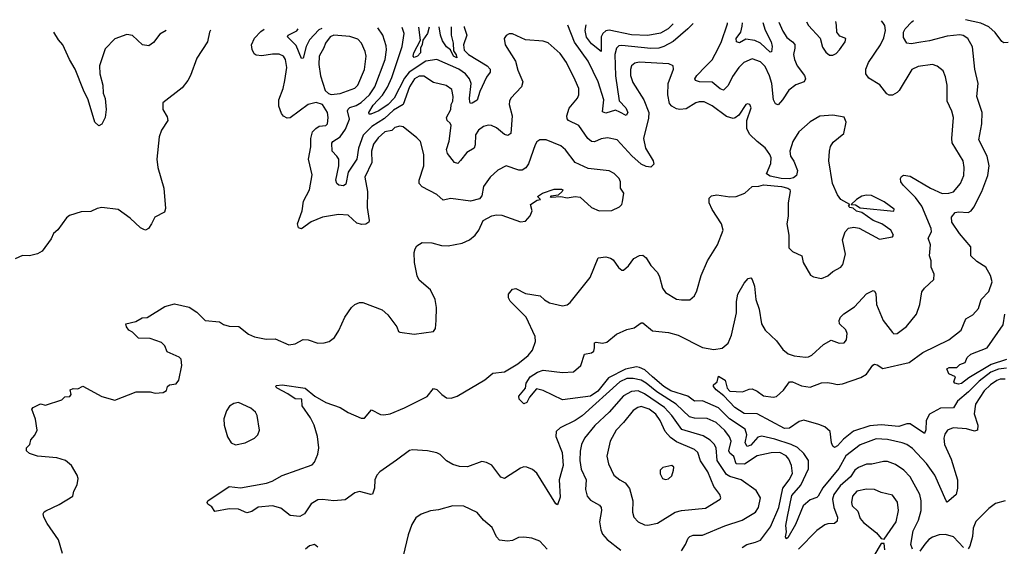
# Model space of a CAD drawing. Extents: x 1771496 to 1971148, y 471553 to 643630.
# Tile 303 of 656: x 1815644 to 1821760, y 639393 to 642662. Entities that reach past the tile are written whole.
import ezdxf

# ---------------------------------------------------------------- set-up
doc = ezdxf.new("R2010")
doc.units = 0

msp = doc.modelspace()

# ---------------------------------------------------------------- linework, layer by layer
at = {"layer": '0CON10XD'}
for points in [[(1818404.8, 642619), (1818405.6, 642615.6), (1818421.1, 642565), (1818400.9, 642505), (1818405, 642472.9), (1818432.8, 642445), (1818547.5, 642375), (1818566.2, 642355), (1818566.4, 642335), (1818544.1, 642305.9), (1818501.9, 642215), (1818485, 642162.5), (1818453.6, 642143.6), (1818445, 642141.2), (1818439.4, 642149.4), (1818437.3, 642175), (1818449.1, 642265), (1818438.4, 642295), (1818413.8, 642325), (1818371.1, 642355), (1818235, 642415.5), (1818167.5, 642405), (1818063, 642335), (1818035, 642298.5), (1817969.2, 642175), (1817932.6, 642135), (1817875, 642096.2), (1817825, 642075.6), (1817815.8, 642075.8), (1817812.9, 642085), (1817838.7, 642131.3), (1817896.9, 642193.1), (1817928, 642242), (1817956.5, 642303.5), (1818019.4, 642495), (1818031.2, 642575), (1818020.5, 642613.8)], [(1818323.3, 642617.9), (1818323.8, 642565), (1818337.3, 642515), (1818338.1, 642468.1), (1818355, 642442.9), (1818358.6, 642425), (1818339.7, 642435), (1818319.4, 642475), (1818295, 642492.8), (1818270.2, 642530.2), (1818258.8, 642565), (1818250.5, 642616.9)], [(1819827, 642638.4), (1819795.2, 642604.8), (1819703.2, 642526.8), (1819645, 642494.3), (1819615, 642484.8), (1819565, 642482.4), (1819385, 642501.9), (1819365, 642499), (1819350.8, 642485), (1819340, 642445), (1819345, 642313.8), (1819368.2, 642158.2), (1819408.8, 642115), (1819421.3, 642085), (1819412.1, 642067.9), (1819372, 642088), (1819345, 642099.6), (1819285, 642082.5), (1819265, 642088.8), (1819272.7, 642165), (1819238.1, 642275), (1819176.2, 642405), (1819091.2, 642521.2), (1819049.7, 642627.8)], [(1819704.1, 642636.8), (1819672, 642605), (1819625, 642577), (1819545, 642563.3), (1819445, 642568.4), (1819305, 642596.9), (1819285, 642592.7), (1819266.4, 642575), (1819256.2, 642555), (1819255, 642463.8), (1819195, 642512.1), (1819165, 642553.3), (1819157, 642595), (1819163, 642629.4)], [(1820358.7, 642645.7), (1820385, 642591.4), (1820410.2, 642550.2), (1820445.6, 642525), (1820458.3, 642508.3), (1820460, 642485), (1820450, 642445), (1820456.2, 642415), (1820473.8, 642375), (1820518.5, 642315), (1820525.6, 642294.4), (1820518, 642275), (1820465, 642257.3), (1820422.2, 642225), (1820383.3, 642165), (1820355, 642134.2), (1820339.3, 642139.3), (1820326.4, 642165), (1820316.1, 642265), (1820302.6, 642312.6), (1820275, 642371.5), (1820245, 642401.1), (1820195, 642418.2), (1820143.1, 642395), (1820110.9, 642365), (1820071.3, 642308.7), (1820045, 642253.1), (1820015, 642224.5), (1819995, 642233.1), (1819945, 642274), (1819866.8, 642276.8), (1819842, 642285), (1819838.6, 642295), (1819849.5, 642315), (1819905, 642370.4), (1819945, 642413.3), (1819965, 642448.1), (1820000.6, 642519.4), (1820040, 642635), (1820040.3, 642641.3)], [(1821775, 640499.6), (1821725, 640493.2), (1821677.7, 640475), (1821605, 640418.8), (1821538.3, 640351.7), (1821468.7, 640295), (1821445, 640251.9), (1821365, 640249.6), (1821296.3, 640213.7), (1821275.4, 640175), (1821273.7, 640116.3), (1821265, 640094.3), (1821175, 640152.9), (1821155, 640153.2), (1821105, 640137.5), (1820995, 640147.1), (1820925, 640141.7), (1820823.1, 640106.9), (1820762.1, 640057.9), (1820725, 640016.2), (1820705, 640007.1), (1820695, 640013.8), (1820687.1, 640035), (1820679.5, 640105), (1820645, 640134.5), (1820608.9, 640148.9), (1820514.3, 640175.7), (1820485, 640167.1), (1820425, 640126.9), (1820395, 640123.9), (1820225, 640214.6), (1820145, 640216.9), (1820085.5, 640255), (1820018.1, 640328.1), (1819970.8, 640365), (1819954, 640385), (1819953.3, 640395), (1819976.7, 640415), (1819985, 640448.8), (1820025.6, 640425), (1820038.6, 640375), (1820055, 640357.1), (1820135, 640352.1), (1820175, 640368), (1820195, 640369.6), (1820225, 640356.4), (1820265, 640326.1), (1820325, 640318.2), (1820346.2, 640323.8), (1820388.3, 640361.7), (1820425.7, 640414.3), (1820445, 640413.1), (1820500.1, 640390.1), (1820555, 640381.6), (1820625, 640407.3), (1820665, 640409.5), (1820697.1, 640402.9), (1820723.1, 640396.9), (1820755, 640401.3), (1820869.9, 640440.1), (1820905, 640462.2), (1820942.9, 640517.1), (1820955, 640522.9), (1820970.3, 640520.3), (1821005, 640495.8), (1821170, 640535), (1821255, 640595.4), (1821415, 640675.5), (1821491.5, 640735), (1821520.8, 640805), (1821565, 640830.8), (1821600.9, 640869.1), (1821616.9, 640925), (1821663.3, 640975), (1821685.8, 641035), (1821675, 641074.3), (1821646, 641125), (1821590.7, 641160.7), (1821551.5, 641195), (1821552.2, 641252.2), (1821481.5, 641335), (1821434.6, 641405), (1821433.1, 641436.9), (1821456, 641465), (1821475, 641469.6), (1821535, 641465.6), (1821553.9, 641476.1), (1821571.9, 641498.1), (1821621.8, 641595), (1821657.3, 641695), (1821666.9, 641755), (1821653.1, 641815), (1821602.7, 641915), (1821621.8, 642015), (1821623.2, 642085), (1821590.4, 642185), (1821598.8, 642265), (1821577.1, 642355), (1821562.6, 642492.6), (1821534.7, 642544.7), (1821505, 642562.9), (1821485, 642566.9), (1821405, 642560.3), (1821295, 642529.6), (1821242.2, 642522.2), (1821182.1, 642512.1), (1821155.5, 642515.5), (1821135, 642550.8), (1821134, 642585), (1821144.3, 642605.7), (1821185, 642649.2), (1821195.3, 642657.1)], [(1820259.9, 642644.3), (1820275, 642596.2), (1820312.8, 642525), (1820318.4, 642495), (1820315, 642461.2), (1820305, 642460.5), (1820245, 642516), (1820211.6, 642531.6), (1820155, 642541.4), (1820115, 642518.1), (1820096.7, 642525), (1820093.8, 642545), (1820123, 642585), (1820132.3, 642622.3), (1820133.5, 642642.6)], [(1820531.7, 642648), (1820545, 642625.8), (1820616.6, 642546.6), (1820631.9, 642491.9), (1820650.9, 642460.9), (1820675, 642441.2), (1820695, 642441.2), (1820715, 642452), (1820737.1, 642475), (1820772, 642525), (1820776.2, 642545), (1820739.2, 642559.2), (1820720, 642585), (1820718.2, 642628.2), (1820713.2, 642650.5)], [(1821405.7, 642255), (1821395, 642307.5), (1821380, 642345), (1821343.4, 642373.4), (1821315, 642382.9), (1821225, 642371.1), (1821185, 642352.9), (1821107.4, 642222.6), (1821095, 642208.9), (1821065, 642193.1), (1821045, 642192.9), (1821030.7, 642200.7), (1820986.6, 642256.6), (1820918.3, 642298.3), (1820900.8, 642325), (1820900.6, 642355), (1820916.5, 642395), (1820990.9, 642505), (1821011.1, 642548.9), (1821023.1, 642595), (1821019.1, 642625), (1821006.5, 642645), (1820996.5, 642654.4)], [(1821785, 642520), (1821757.7, 642517.7), (1821745, 642526.2), (1821703, 642583), (1821665, 642618), (1821615, 642640.5), (1821518.4, 642661.5)], [(1816829.7, 642597.6), (1816823.8, 642585), (1816810, 642525), (1816745, 642423.8), (1816705.7, 642315), (1816689.2, 642285), (1816652.1, 642237.9), (1816533.8, 642145), (1816533.8, 642105), (1816559.5, 642059.5), (1816563.3, 642035), (1816524.3, 641975.7), (1816510, 641935), (1816495.7, 641795), (1816501.1, 641745), (1816540, 641615), (1816550.5, 641489.5), (1816542.5, 641467.5), (1816483.8, 641435), (1816462, 641395), (1816444.1, 641365.9), (1816425, 641356.2), (1816415, 641358.8), (1816395, 641370), (1816330.6, 641430.6), (1816255, 641484), (1816155, 641496), (1816125, 641490), (1816085, 641471.2), (1816025, 641468.8), (1815952.7, 641447.3), (1815935, 641432.5), (1815881.7, 641358.3), (1815853.8, 641335), (1815838.8, 641301.2), (1815784.1, 641225.9), (1815755, 641209.2), (1815705, 641196.2), (1815661.7, 641198.3), (1815615, 641177.5)], [(1815909.5, 639349.5), (1815885, 639432.5), (1815813.8, 639535), (1815793.8, 639575), (1815790, 639595), (1815795, 639607.5), (1815806, 639614), (1815888.3, 639651.7), (1815973.3, 639705), (1815980, 639735), (1816001.2, 639775), (1816006.2, 639815), (1816001.2, 639835), (1815966.2, 639895), (1815927.5, 639925), (1815875, 639942), (1815755, 639953.3), (1815705, 639970), (1815686.7, 639985), (1815686.7, 640005), (1815706.7, 640025), (1815713.3, 640055), (1815737.3, 640082.7), (1815752, 640115), (1815742.3, 640182.3), (1815720, 640245), (1815727.5, 640255), (1815773, 640277), (1815805, 640270), (1815905, 640302.9), (1815925, 640321.2), (1815955, 640322.5), (1815963.8, 640335), (1815957.5, 640365), (1815975, 640372.5), (1816005, 640370), (1816035, 640386.2), (1816155, 640323.3), (1816235, 640300), (1816368.3, 640351.7), (1816455, 640352.5), (1816485, 640343.3), (1816535, 640347.5), (1816555, 640360), (1816562.5, 640385), (1816573.6, 640396.4), (1816615, 640402.5), (1816632.5, 640425), (1816651.2, 640515), (1816646.2, 640555), (1816635, 640568), (1816560, 640600), (1816545, 640636.7), (1816525, 640658), (1816455, 640682.5), (1816382.5, 640685), (1816345, 640722.5), (1816322.5, 640735), (1816306.4, 640756.4), (1816303.3, 640775), (1816365, 640788.8), (1816405, 640811.2), (1816435, 640813.3), (1816545, 640881.2), (1816605, 640898), (1816697, 640877), (1816745, 640846), (1816795, 640794), (1816885.8, 640785.8), (1816910.5, 640770.5), (1816945, 640760), (1817005, 640758), (1817065, 640709.2), (1817103, 640693), (1817175, 640679.5), (1817230.3, 640680.3), (1817315, 640644.2), (1817355, 640650), (1817405, 640676), (1817435, 640674), (1817495, 640654.2), (1817534.4, 640655.6), (1817566.7, 640665), (1817600.3, 640689.7), (1817627.2, 640732.8), (1817662.9, 640815), (1817704.4, 640875.6), (1817725, 640893.8), (1817755, 640906), (1817775.8, 640905.8), (1817895, 640861.2), (1817930.5, 640830.5), (1817986.7, 640755), (1817997, 640727), (1818005, 640722.5), (1818095, 640710.8), (1818213.6, 640726.4), (1818226.2, 640745), (1818230, 640795), (1818232.9, 640875), (1818224.3, 640925), (1818195, 640984), (1818125, 641044), (1818112.6, 641072.6), (1818097.1, 641155), (1818094.3, 641215.7), (1818101.2, 641238.8), (1818111.7, 641258.3), (1818145, 641278.8), (1818205, 641277.5), (1818265, 641260), (1818305, 641258.6), (1818392.5, 641275), (1818438.8, 641295), (1818473.8, 641325), (1818496.2, 641355), (1818523.3, 641415), (1818577.5, 641445), (1818605, 641450.8), (1818638.3, 641448.3), (1818755, 641408), (1818785, 641411.2), (1818815.8, 641444.2), (1818828, 641475), (1818817.5, 641515), (1818858.3, 641541.7), (1818880, 641545), (1818860, 641565), (1818892.5, 641585), (1818965, 641610), (1819010, 641610), (1819017.5, 641605), (1819013.8, 641595), (1818988.3, 641571.7), (1818945, 641566.7), (1818940, 641565), (1818945, 641560), (1819005, 641564.4), (1819045, 641556.7), (1819095, 641563.8), (1819125, 641560.6), (1819195, 641495.8), (1819244.4, 641474.4), (1819322.1, 641477.9), (1819369.7, 641500.3), (1819384, 641515), (1819389.3, 641530.7), (1819396.9, 641585), (1819376.1, 641616.1), (1819376.2, 641655), (1819368, 641675), (1819336.9, 641706.9), (1819305, 641722.7), (1819175, 641738.8), (1819094.5, 641774.5), (1819034.6, 641854.6), (1819005, 641878.5), (1818915, 641916.9), (1818875, 641915.7), (1818856.4, 641903.6), (1818845.5, 641885), (1818805, 641766.7), (1818788.1, 641741.9), (1818765, 641728.6), (1818745, 641727.1), (1818665.9, 641754.1), (1818615, 641728.6), (1818566.6, 641683.4), (1818524.5, 641625.5), (1818515, 641567.5), (1818501.2, 641548.8), (1818445, 641534.4), (1818321.3, 641551.3), (1818275, 641541.1), (1818235.8, 641575.8), (1818145, 641623.8), (1818125.5, 641645), (1818125.4, 641665), (1818154.1, 641755), (1818155.4, 641825), (1818132.9, 641905), (1818111.7, 641928.3), (1818025, 641997.1), (1818005, 642001.8), (1817975, 641991.5), (1817955.3, 641974.7), (1817913.1, 641965), (1817871, 641929), (1817841.4, 641888.6), (1817830, 641845), (1817830.8, 641775), (1817788.6, 641685), (1817805.4, 641595), (1817802.1, 641495), (1817815.7, 641415), (1817812.5, 641405), (1817795, 641393.5), (1817769.5, 641389.5), (1817738.6, 641398.6), (1817685, 641448.1), (1817625, 641452.9), (1817525, 641436.7), (1817455, 641406.2), (1817395, 641363.1), (1817375, 641370), (1817370, 641395), (1817398.2, 641475), (1817407.7, 641535), (1817444.5, 641605), (1817461.7, 641698.3), (1817438.9, 641795), (1817452.5, 641872.5), (1817451.5, 641925), (1817462.2, 641965), (1817483.3, 641986.7), (1817505, 642001.8), (1817545, 642005.7), (1817555, 642014.3), (1817559.4, 642055), (1817555, 642086.2), (1817524.4, 642134.4), (1817485, 642147.1), (1817435, 642134.4), (1817325, 642051.9), (1817305, 642051.1), (1817283, 642063), (1817269.8, 642079.8), (1817254.5, 642125), (1817254.6, 642165), (1817281.5, 642235), (1817291.1, 642285), (1817303.2, 642365), (1817295.2, 642415.2), (1817281.8, 642435), (1817255, 642448.2), (1817215, 642448.6), (1817148.1, 642438.1), (1817112.1, 642442.1), (1817099.4, 642449.4), (1817087.3, 642477.3), (1817084.5, 642505), (1817102.6, 642547.4), (1817141.8, 642588.2), (1817162.2, 642602.1)], [(1816554, 642593.8), (1816515, 642570.8), (1816475, 642520), (1816445, 642499.2), (1816406.6, 642506.6), (1816345, 642564.2), (1816309.5, 642570.5), (1816235, 642542), (1816175, 642480), (1816138.5, 642375), (1816141.4, 642325), (1816161, 642255), (1816163.1, 642205), (1816175, 642172.5), (1816181.1, 642105), (1816175.6, 642054.4), (1816155, 642013.3), (1816135, 642003.8), (1816110.8, 642025), (1816070, 642165), (1816039.3, 642225), (1815988.2, 642355), (1815952.9, 642415), (1815912.5, 642505), (1815885, 642535.9), (1815855, 642584.3)], [(1817176.7, 639785), (1817213, 639797), (1817275, 639832.2), (1817460.2, 639899.8), (1817475, 639916.2), (1817495.7, 639965), (1817503.1, 640005), (1817494.3, 640075), (1817472.2, 640145), (1817450.2, 640190.2), (1817399.1, 640265), (1817395.5, 640305.5), (1817355, 640308.8), (1817310.4, 640340.4), (1817243.3, 640375), (1817233.3, 640385), (1817239.3, 640390.7), (1817275, 640395.6), (1817417.5, 640375), (1817478, 640325), (1817546.2, 640285), (1817635.6, 640255.6), (1817685, 640224.2), (1817765, 640188), (1817785, 640188.8), (1817829.3, 640240.7), (1817885, 640211.4), (1817905, 640208.6), (1817945, 640215.8), (1818035, 640253.3), (1818175, 640323.1), (1818215, 640372.5), (1818235, 640366.9), (1818265.6, 640335), (1818295.3, 640315.3), (1818325, 640313.5), (1818361.4, 640325), (1818533.9, 640426.1), (1818582.1, 640467.9), (1818655, 640476.2), (1818738.1, 640525), (1818802.6, 640577.4), (1818828.6, 640611.4), (1818847.8, 640665), (1818846.7, 640695), (1818790, 640815), (1818690.8, 640915), (1818680.8, 640935), (1818681.2, 640958.8), (1818705, 640988.8), (1818725, 640994.2), (1818785, 640962.1), (1818877.1, 640947.1), (1818903.3, 640923.3), (1818935, 640904.5), (1819015, 640885.8), (1819045, 640892), (1819064.3, 640905.7), (1819187.8, 641062.2), (1819236.4, 641183.6), (1819285, 641188.8), (1819315, 641182), (1819330.3, 641170.3), (1819363, 641123), (1819385, 641107.5), (1819395, 641107.5), (1819425, 641133.8), (1819459.7, 641180.3), (1819495, 641197.1), (1819515, 641200), (1819535, 641184), (1819565, 641136), (1819605, 641092), (1819618.1, 641065), (1819636.9, 640995), (1819655, 640967.5), (1819725, 640927.5), (1819755, 640922), (1819806.4, 640923.6), (1819835, 640947.5), (1819850.8, 640979.2), (1819877.1, 641075), (1819915.6, 641165), (1819978.6, 641265), (1820013.1, 641355), (1820003.1, 641395), (1819945, 641484.2), (1819927.1, 641525), (1819926, 641554), (1819941.7, 641568.3), (1819975, 641574.3), (1820055, 641561.4), (1820095, 641564.4), (1820148, 641585), (1820195, 641626.9), (1820235, 641628.4), (1820265, 641636.8), (1820376.4, 641626.4), (1820415.4, 641615.4), (1820427.4, 641607.4), (1820430.8, 641595), (1820417.8, 641525), (1820417.4, 641442.6), (1820410, 641395), (1820421.4, 641325), (1820421.2, 641245), (1820445, 641223.3), (1820502.5, 641195), (1820510, 641155), (1820556.1, 641076.1), (1820575, 641066.2), (1820625, 641056.2), (1820665, 641072), (1820695, 641099.2), (1820744.5, 641125.5), (1820757.9, 641142.1), (1820774, 641206), (1820755.8, 641295), (1820772, 641345), (1820791.7, 641368.3), (1820825, 641374.3), (1820858.3, 641368.3), (1820985, 641298.9), (1821065, 641313.3), (1821071.2, 641325), (1821055, 641355.4), (1820999.6, 641395), (1820944.8, 641414.8), (1820875, 641465.7), (1820843.1, 641473.1), (1820821.2, 641491.2), (1820800, 641495), (1820792.5, 641505), (1820800, 641515), (1820745.8, 641545.8), (1820724.2, 641574.2), (1820692.9, 641645), (1820670, 641785), (1820674.2, 641845.8), (1820681.2, 641875), (1820697.7, 641902.3), (1820763.3, 641955), (1820777.5, 642025), (1820765, 642057.5), (1820695, 642068.8), (1820615, 642063.8), (1820555, 642026.7), (1820483.8, 641965), (1820446, 641905), (1820428, 641845), (1820431.2, 641815), (1820453.6, 641783.6), (1820476.7, 641725), (1820470, 641695), (1820450.5, 641679.5), (1820425, 641673.1), (1820375, 641675.7), (1820305, 641689.5), (1820282.5, 641705), (1820310.9, 641769.1), (1820311.1, 641805), (1820303.5, 641825), (1820275.3, 641865.3), (1820224.7, 641904.7), (1820179.8, 641949.8), (1820160.5, 641985), (1820161.9, 642035), (1820188.6, 642115), (1820180, 642135), (1820165, 642140), (1820155, 642136), (1820110.2, 642069.8), (1820088.5, 642051.5), (1820075, 642047.9), (1820035, 642061.1), (1819945, 642127.7), (1819895, 642150.9), (1819865, 642151.8), (1819845, 642145.5), (1819785, 642108.2), (1819745, 642104.4), (1819725, 642108.6), (1819695, 642124.2), (1819680.5, 642140.5), (1819670.9, 642195), (1819672.3, 642265), (1819704.5, 642355), (1819702.5, 642375), (1819676.8, 642386.8), (1819491.7, 642398.3), (1819465, 642392.5), (1819445.2, 642374.8), (1819437.8, 642352.2), (1819437.5, 642315), (1819451.7, 642271.7), (1819521.1, 642165), (1819551.1, 642085), (1819549.7, 642050.3), (1819518.2, 641925), (1819532.2, 641865), (1819580, 641785), (1819582.5, 641765), (1819565, 641745.8), (1819535, 641749.5), (1819505, 641765.5), (1819446.8, 641816.8), (1819355, 641915.7), (1819295, 641928.5), (1819255, 641921.8), (1819215, 641903.9), (1819195, 641906), (1819173.5, 641923.5), (1819118.1, 642005), (1819052.5, 642035), (1819045.3, 642045.3), (1819043.7, 642065), (1819057, 642113), (1819108.6, 642175), (1819118.1, 642195), (1819117.5, 642235), (1819095.3, 642285.3), (1819041.5, 642395), (1819001.7, 642451.7), (1818927, 642517), (1818895, 642527.9), (1818785, 642537.5), (1818705, 642574), (1818685, 642573.8), (1818665.9, 642564.1), (1818653.8, 642545), (1818659.2, 642505), (1818724.5, 642405), (1818737.8, 642347.8), (1818769.4, 642275), (1818761.9, 642245), (1818694.6, 642175.4), (1818686.9, 642155), (1818684.5, 642135), (1818703.1, 642065), (1818694.6, 641955.4), (1818676.2, 641943.8), (1818655, 641949.6), (1818605, 641991.2), (1818575, 642005.4), (1818555, 642006.9), (1818525, 641997.7), (1818494.5, 641975.5), (1818475, 641947.1), (1818473.8, 641885), (1818467.8, 641865), (1818422.1, 641837.9), (1818382.2, 641787.8), (1818365, 641769.1), (1818345, 641774.5), (1818302, 641832), (1818296.2, 641855), (1818312.1, 641907.9), (1818323.8, 642005), (1818318.6, 642018.6), (1818299.5, 642035), (1818294.5, 642055), (1818321.5, 642105), (1818323.6, 642135), (1818335.3, 642155), (1818337.3, 642185), (1818328, 642228), (1818293.8, 642253.8), (1818215, 642271.2), (1818155, 642310.9), (1818125, 642312), (1818096.1, 642295), (1818065, 642245.4), (1818025.5, 642134.5), (1817965, 642100.9), (1817910.9, 642049.1), (1817830.5, 641999.5), (1817777.8, 641945), (1817748.6, 641865), (1817738.8, 641795), (1817684.8, 641715), (1817669.2, 641640.8), (1817655, 641629.5), (1817626, 641635), (1817613.6, 641645), (1817608.2, 641665), (1817625.7, 641755), (1817625.3, 641795), (1817614.7, 641814.7), (1817584.7, 641844.7), (1817582.2, 641895), (1817588.2, 641905), (1817635, 641934), (1817667.1, 641982.9), (1817691.6, 642045), (1817680.8, 642095), (1817683.6, 642106.4), (1817695, 642117), (1817735, 642128.2), (1817765, 642146.9), (1817816.5, 642195), (1817851, 642245), (1817913.2, 642415), (1817922.8, 642475), (1817919.8, 642499.8), (1817900, 642565), (1817868.8, 642611.7)], [(1817519.7, 642607), (1817502.3, 642597.7), (1817444.2, 642535.8), (1817423.6, 642495), (1817405, 642423.8), (1817395, 642420), (1817361, 642501), (1817307.5, 642555), (1817312.5, 642565), (1817365, 642592.8), (1817373.3, 642605)], [(1817578, 642198), (1817635, 642203.4), (1817725, 642237.5), (1817743.8, 642255), (1817785, 642352), (1817795.4, 642435), (1817789.2, 642465), (1817767.3, 642515), (1817745, 642540), (1817695, 642557.3), (1817595, 642564.8), (1817573.1, 642555), (1817543.8, 642516.2), (1817533.9, 642486.1), (1817503.5, 642435), (1817503.1, 642383.1), (1817512.5, 642312.5), (1817542.1, 642222.1), (1817562.7, 642202.7), (1817578, 642198)], [(1818188.4, 642616.1), (1818176.4, 642575), (1818147.5, 642535), (1818145, 642507.5), (1818134, 642485), (1818133.9, 642455), (1818115, 642434.8), (1818095, 642427.1), (1818088.9, 642435), (1818091.3, 642455), (1818134.4, 642535), (1818124.1, 642615.2)], [(1821765, 640429.8), (1821735, 640430.8), (1821715, 640423.1), (1821674, 640395), (1821635, 640357.5), (1821581.6, 640275), (1821573.3, 640215), (1821595.3, 640145), (1821594.4, 640115), (1821575, 640108.7), (1821525, 640121.6), (1821442.3, 640127.7), (1821408.1, 640115), (1821390.6, 640089.4), (1821384.1, 640065), (1821388.3, 640025), (1821431.2, 639935), (1821469.3, 639805), (1821470, 639755), (1821461.4, 639715), (1821416, 639675), (1821405, 639666.7), (1821398.8, 639675), (1821329.4, 639835), (1821277, 639907), (1821190.3, 640000.3), (1821155, 640025.5), (1821126.4, 640036.4), (1821035, 640056.7), (1820965, 640059.8), (1820865, 640023.6), (1820775.4, 639955), (1820733, 639877), (1820633.2, 639756.8), (1820604.8, 639705.2), (1820595, 639695.5), (1820555, 639682), (1820510.8, 639645), (1820462.3, 639527.7), (1820415, 639446.7), (1820405, 639440), (1820401.7, 639451.7), (1820407.9, 639482.1), (1820402.9, 639522.9), (1820412.6, 639577.4), (1820441.2, 639708.8), (1820496.6, 639773.4), (1820544, 639875), (1820543.8, 639925), (1820515, 639968.4), (1820475.7, 640005.7), (1820436.2, 640025), (1820335, 640059), (1820255, 640077.6), (1820228.8, 640071.2), (1820185, 640020.2), (1820162.8, 640012.8), (1820150.3, 640035), (1820161.5, 640085), (1820150.6, 640120.6), (1820053.4, 640183.4), (1819985, 640253.4), (1819885, 640295.7), (1819835, 640294), (1819795, 640325.8), (1819688.5, 640358.5), (1819645, 640384.8), (1819574.3, 640445), (1819527.8, 640487.8), (1819495, 640503.9), (1819475, 640506.9), (1819406.4, 640493.6), (1819301, 640439), (1819235, 640355.6), (1819189.6, 640325), (1819015, 640302.1), (1818895, 640360.8), (1818855, 640370), (1818810.5, 640319.5), (1818795, 640286.2), (1818775, 640277.5), (1818745.9, 640305.9), (1818744, 640325), (1818785.6, 640374.4), (1818789.1, 640405), (1818815.4, 640445), (1818860.5, 640475), (1818895, 640485.8), (1819015, 640471.2), (1819083.2, 640476.8), (1819130, 640515), (1819153.3, 640585), (1819195, 640594.3), (1819210, 640605), (1819215.5, 640624.5), (1819213.8, 640656.2), (1819225, 640661.1), (1819265, 640653.8), (1819290.5, 640659.5), (1819351, 640709), (1819415, 640738), (1819460, 640750), (1819505, 640780.8), (1819515, 640780.8), (1819575, 640730.6), (1819675, 640719.4), (1819734.6, 640704.6), (1819885, 640626.9), (1819955.5, 640614.5), (1820007.8, 640622.2), (1820045.4, 640654.6), (1820066.2, 640703.8), (1820097.7, 640842.3), (1820097.7, 640912.3), (1820105, 640957.5), (1820143.9, 641026.1), (1820170, 641055), (1820185, 641060), (1820195, 641050), (1820208.6, 641008.6), (1820217.1, 640925), (1820237.1, 640865), (1820252.6, 640775), (1820275, 640735.5), (1820345, 640668.8), (1820385, 640614.6), (1820418.3, 640588.3), (1820455, 640575.3), (1820525, 640567.8), (1820545, 640569.4), (1820565, 640579.4), (1820638.1, 640645), (1820685, 640672.9), (1820735, 640654.3), (1820765, 640656.2), (1820780.8, 640675), (1820784.3, 640715), (1820775, 640737.5), (1820737.1, 640775), (1820734.4, 640795), (1820743.1, 640815), (1820763.1, 640836.9), (1820829.5, 640880.5), (1820905, 640959.2), (1820945, 640980), (1820955, 640976.7), (1820962.5, 640962.5), (1820966.4, 640895), (1821007.5, 640795), (1821065, 640720.8), (1821075, 640712.9), (1821095, 640714.3), (1821152.7, 640757.3), (1821215.8, 640835), (1821235.5, 640894.5), (1821247.5, 640972.5), (1821265, 640996.2), (1821321.7, 641048.3), (1821325, 641082.5), (1821305.6, 641125), (1821305.6, 641165), (1821295.7, 641195), (1821302.1, 641265), (1821287.1, 641305), (1821307.8, 641345), (1821305.5, 641365), (1821247.2, 641505), (1821209, 641559), (1821132.3, 641635), (1821118.2, 641655), (1821114.6, 641675), (1821120.9, 641689.1), (1821133.9, 641696.1), (1821175, 641690.2), (1821301.1, 641615), (1821375, 641582.5), (1821415.3, 641584.7), (1821445, 641593.6), (1821487.9, 641645), (1821509.2, 641695), (1821511.8, 641745), (1821504.5, 641785), (1821437, 641897), (1821433.6, 641925), (1821444.4, 642055), (1821435, 642093.3), (1821405.6, 642155), (1821405.7, 642255)], [(1821075, 641472.9), (1821075.8, 641485), (1821015, 641531.9), (1820935, 641571.4), (1820905, 641572.9), (1820874.6, 641565.4), (1820841.2, 641545), (1820810, 641515), (1820835, 641512.5), (1820864.2, 641494.2), (1821075, 641472.9)], [(1821775, 640552.9), (1821679, 640521), (1821541, 640439), (1821495, 640404.6), (1821475, 640400), (1821452.5, 640405), (1821447.5, 640415), (1821457.5, 640445), (1821415, 640463.8), (1821402.5, 640495), (1821417.3, 640502.7), (1821465, 640502), (1821485, 640520.8), (1821517.5, 640535), (1821528.8, 640565), (1821553.3, 640585), (1821654.4, 640625.6), (1821752.4, 640767.6), (1821764.4, 640835)], [(1820132, 639385), (1820160, 639405), (1820215, 639418.2), (1820245, 639432.2), (1820308.8, 639515), (1820360.6, 639635), (1820385.5, 639754.5), (1820423.8, 639805), (1820445.3, 639845), (1820439.3, 639895), (1820422, 639935), (1820406, 639955), (1820365, 639975.2), (1820312.8, 639972.8), (1820225, 639954.7), (1820146, 639904), (1820095.5, 639905), (1820080.8, 639950.8), (1820055, 639971.5), (1820049, 639985), (1820063.5, 640045), (1820053.4, 640073.4), (1820025, 640112.5), (1819971.2, 640161.2), (1819915, 640185.8), (1819835, 640188.4), (1819805, 640196.4), (1819721.6, 640275), (1819601.1, 640351.1), (1819535, 640404.8), (1819503.6, 640423.6), (1819455.2, 640434.8), (1819415, 640433.7), (1819372, 640415), (1819137.8, 640202.2), (1819095, 640174.2), (1819000.7, 640129.3), (1818977.1, 640105), (1818974.7, 640075), (1819014.5, 639974.5), (1819019, 639895), (1818995.5, 639805.5), (1819002.3, 639697.7), (1818985, 639650), (1818975, 639657.5), (1818856.9, 639846.9), (1818829.7, 639869.7), (1818795, 639884.2), (1818775, 639886), (1818755, 639879.2), (1818655, 639814.2), (1818633, 639823), (1818577, 639897), (1818544.1, 639914.1), (1818515, 639919.2), (1818425, 639887.1), (1818375, 639888.6), (1818335, 639901.4), (1818295, 639924.3), (1818255, 639962), (1818235, 639972.5), (1818176.2, 639986.2), (1818085, 639991.8), (1818065, 639987.7), (1817985, 639928.8), (1817881.9, 639855), (1817862.5, 639835), (1817850, 639805), (1817848.1, 639755), (1817835, 639716.7), (1817825, 639713.8), (1817755, 639734), (1817725.8, 639724.2), (1817665, 639681.4), (1817595, 639675.6), (1817525, 639684.4), (1817495, 639681.4), (1817453.9, 639656.1), (1817412.9, 639595), (1817385, 639578.6), (1817325, 639584), (1817265, 639629.2), (1817215, 639644.4), (1817125, 639636), (1817085, 639610), (1817055, 639600), (1817003.9, 639623.9), (1816945, 639626), (1816855, 639610), (1816837.7, 639637.7), (1816813.3, 639655), (1816808.8, 639665), (1816813.3, 639675), (1816944.6, 639765.4), (1817015, 639755.6), (1817176.7, 639785)], [(1819754.3, 639365), (1819780.8, 639405), (1819795.5, 639444.5), (1819806.2, 639455), (1819828.5, 639461.5), (1819885, 639461.8), (1820025, 639520), (1820132, 639555), (1820214.3, 639605), (1820234.4, 639635), (1820246.4, 639695), (1820219.6, 639739.6), (1820125.6, 639805), (1820055, 639827.3), (1820035, 639839.1), (1819976.7, 639925), (1819970.5, 640005), (1819957.9, 640027.9), (1819932.8, 640052.8), (1819889.6, 640079.6), (1819757.6, 640117.6), (1819695.2, 640205), (1819648.5, 640255), (1819525, 640340.2), (1819485, 640357.5), (1819445, 640353.9), (1819395, 640326.4), (1819305.3, 640225), (1819216, 640144), (1819153.5, 640065), (1819134.7, 640025.3), (1819125.4, 639984.6), (1819122.5, 639925), (1819131.5, 639871.5), (1819163.6, 639805), (1819159.5, 639745), (1819170, 639705), (1819189.2, 639679.2), (1819245, 639648.5), (1819255.5, 639635), (1819257.5, 639615), (1819245.6, 639545), (1819253.6, 639495), (1819265, 639468), (1819292.9, 639435), (1819379.2, 639369.2)], [(1816985, 640024), (1817045, 640036.2), (1817102.5, 640065), (1817123.3, 640085), (1817133.3, 640115), (1817120, 640205), (1817108.8, 640225), (1817079.7, 640249.7), (1817003.9, 640286.1), (1816975, 640280), (1816947.3, 640262.7), (1816928, 640235), (1816912.5, 640185), (1816914.2, 640145), (1816935, 640072.5), (1816956.7, 640035), (1816985, 640024)], [(1819545, 639524.4), (1819605, 639537.8), (1819715, 639605.4), (1819755, 639616.2), (1819905, 639630.5), (1819996, 639685), (1820000, 639695), (1819994.2, 639715), (1819955, 639764.2), (1819918.5, 639855), (1819874.1, 639924.1), (1819856.8, 639975), (1819835, 639993.3), (1819725, 640040.8), (1819687.7, 640067.7), (1819652.9, 640105), (1819621.9, 640175), (1819595, 640213.3), (1819555, 640243.6), (1819505, 640260.3), (1819484.8, 640255.2), (1819454.4, 640235.6), (1819395, 640162.1), (1819348.2, 640115), (1819312.9, 640045), (1819291.8, 639951.8), (1819301.5, 639905), (1819335.7, 639835), (1819372, 639805), (1819405, 639788.1), (1819431.9, 639751.9), (1819451.8, 639675), (1819450.5, 639605), (1819458.6, 639575), (1819485.4, 639545.4), (1819525, 639526.9), (1819545, 639524.4)], [(1819655, 639807.5), (1819675, 639812.9), (1819695, 639831.2), (1819705.8, 639865.8), (1819707.5, 639885), (1819695, 639894), (1819638.6, 639881.4), (1819622.5, 639865), (1819622.1, 639842.1), (1819636.2, 639815), (1819655, 639807.5)], [(1821189.1, 639375), (1821179.1, 639405), (1821195, 639489.2), (1821227.3, 639555), (1821243.2, 639615), (1821243.6, 639676.4), (1821236.2, 639715), (1821176.2, 639825), (1821136.2, 639866.2), (1821085, 639900.9), (1821035, 639918.8), (1821010.8, 639919.2), (1820937.9, 639902.1), (1820905, 639902.1), (1820855, 639882), (1820832.2, 639865), (1820804.7, 639825), (1820740.6, 639769.4), (1820701.8, 639715), (1820692.9, 639685), (1820701.8, 639635), (1820725.2, 639575), (1820721.7, 639548.3), (1820705.4, 639534.6), (1820665, 639532.7), (1820645, 639525.5), (1820595, 639490.5), (1820482.5, 639375)], [(1821015, 639437.5), (1821087.9, 639545), (1821102.5, 639615), (1821097.5, 639667.5), (1821065, 639711.4), (1820995, 639727.5), (1820955, 639745.4), (1820905, 639748.5), (1820845, 639734.7), (1820818, 639705), (1820811.6, 639665), (1820815.3, 639645), (1820851.3, 639611.3), (1820864.5, 639565), (1820885, 639540.6), (1820967.4, 639477.4), (1820995, 639442.5), (1821015, 639437.5)], [(1818920.8, 639375), (1818875.4, 639425.4), (1818826.1, 639443.9), (1818775, 639450.8), (1818743, 639447), (1818705, 639430), (1818675, 639424.2), (1818625, 639430.8), (1818605, 639451.2), (1818579.3, 639509.3), (1818525.9, 639555.9), (1818485, 639602.7), (1818402, 639642), (1818335, 639644.4), (1818245, 639620), (1818195, 639612.9), (1818137.5, 639592.5), (1818105, 639570), (1818080.6, 639529.4), (1818057.8, 639465), (1818025.7, 639335)], [(1821765, 639675.8), (1821705, 639658), (1821665, 639628), (1821582.6, 639547.4), (1821566.9, 639505), (1821561.9, 639455), (1821546.9, 639395), (1821535, 639378)], [(1821506, 639385), (1821445, 639451.4), (1821395, 639466.4), (1821355, 639464.5), (1821315, 639449.6), (1821292.5, 639435), (1821266.2, 639406.2), (1821235, 639362.2)], [(1817495, 639388.8), (1817475, 639404), (1817445, 639395.8), (1817418.8, 639375)], [(1821017.7, 639372.3), (1821015, 639410), (1820995, 639410), (1820950, 639335)]]:
    msp.add_lwpolyline(points, dxfattribs=at)

doc.saveas('drawing.dxf')
